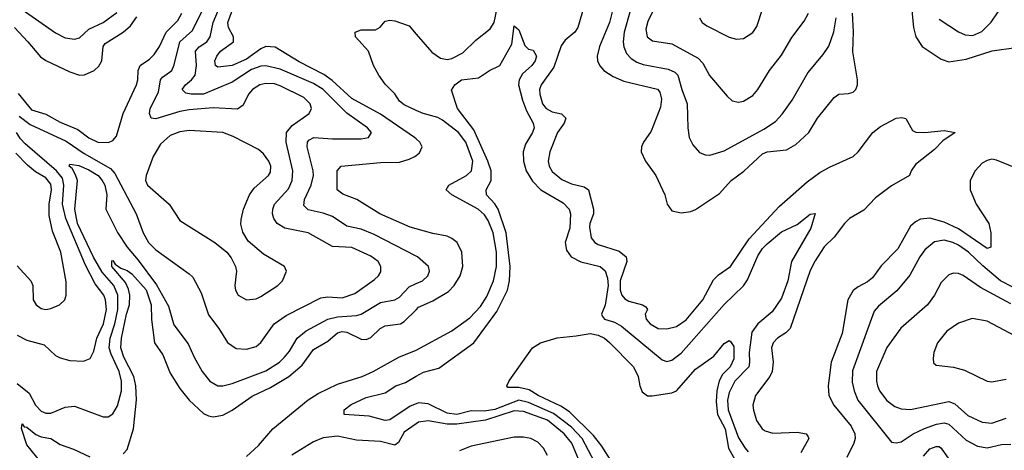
# Model space of a CAD drawing. Header units: inches. Extents: x 1173000 to 1307049, y 522583 to 678455.
# Tile 520 of 617: x 1208340 to 1212462, y 656741 to 658542. Entities that reach past the tile are written whole.
import ezdxf

# ---------------------------------------------------------------- set-up
doc = ezdxf.new("R2010")
doc.units = ezdxf.units.IN
doc.header["$MEASUREMENT"] = 0
doc.layers.add('B2605', color=7, linetype='Continuous')
doc.layers.add('B2615', color=7, linetype='Continuous')

msp = doc.modelspace()

# ---------------------------------------------------------------- linework, layer by layer
at = {"layer": 'B2605', "color": 5}
for points, elevation in [([(1210000, 658043.9), (1209993.4, 658050), (1209850, 658147.1), (1209730, 658212.1), (1209647.8, 658287.8), (1209613.1, 658313.1), (1209510, 658365.7), (1209410, 658427.5), (1209370, 658429.5), (1209350, 658420.7), (1209290, 658376.8), (1209230, 658350.3), (1209170, 658343), (1209160.3, 658350), (1209157.2, 658370), (1209164.9, 658390), (1209181.1, 658410), (1209235.3, 658450), (1209235.8, 658470), (1209214.5, 658510), (1209211.7, 658530), (1209250, 658637.8)], 1120), ([(1210000, 657553.2), (1209823.8, 657643.8), (1209770, 657666.4), (1209710, 657678.3), (1209650, 657719.4), (1209610, 657733.5), (1209547.4, 657747.4), (1209530, 657765.4), (1209531.9, 657790), (1209561, 657850), (1209570.4, 657890), (1209569.4, 657910), (1209543.4, 658010), (1209544.5, 658030), (1209550, 658038.5), (1209571, 658049), (1209650, 658043.6), (1209770, 658043.2), (1209800.9, 658050), (1209813, 658070), (1209796, 658090), (1209710, 658151.8), (1209610, 658250.3), (1209570, 658274.8), (1209430, 658335.1), (1209370, 658348.9), (1209350, 658347.9), (1209310, 658334.2), (1209230, 658280.3), (1209110, 658230.9), (1209057.6, 658230), (1209035.2, 658235.2), (1209020.2, 658250), (1209033.7, 658270), (1209059.6, 658290), (1209074.5, 658310), (1209080.1, 658350), (1209076.3, 658410), (1209091.7, 658428.3), (1209123.4, 658450), (1209136.9, 658470), (1209150.6, 658530), (1209183.9, 658610)], 1140), ([(1208318.8, 658510), (1208374.6, 658450), (1208426.7, 658386.7), (1208450, 658370.8), (1208550, 658323.5), (1208590, 658310.1), (1208612, 658312), (1208652.2, 658330), (1208671.9, 658348.1), (1208683.4, 658370), (1208689.9, 658430), (1208697.5, 658442.5), (1208773.4, 658490), (1208804, 658516), (1208830, 658553.6)], 1220), ([(1208334, 658234), (1208390, 658165), (1208450, 658147.4), (1208510, 658113.3), (1208583, 658083), (1208630, 658048.5), (1208667.2, 658030), (1208711.2, 658028.8), (1208730, 658036.8), (1208745.4, 658054.6), (1208773.1, 658150), (1208828.4, 658270), (1208835, 658290), (1208835.5, 658330), (1208844.3, 658350), (1208883.1, 658376.9), (1208903, 658397), (1208925, 658430), (1208953.1, 658490), (1209001.6, 658538.4), (1209019.3, 658570)], 1180), ([(1208338.2, 658138.2), (1208384.1, 658104.1), (1208534, 658034), (1208610, 657981.8), (1208720.1, 657920.1), (1208738.4, 657898.4), (1208828.1, 657730), (1208857.4, 657650), (1208878.8, 657610), (1208910, 657579), (1209050, 657479.7), (1209064.5, 657464.5), (1209099.5, 657399.5), (1209130, 657307.9), (1209173.5, 657250), (1209210, 657191.6), (1209246.3, 657166.3), (1209290, 657163.2), (1209330, 657174.4), (1209350, 657191.5), (1209405.5, 657270), (1209455.2, 657304.8), (1209601, 657379), (1209630, 657383.4), (1209690, 657379.3), (1209743.7, 657396.3), (1209824.9, 657455.1), (1209842.3, 657470), (1209852.5, 657487.5), (1209852.7, 657510), (1209840.6, 657530), (1209810, 657552.3), (1209730, 657588.5), (1209650, 657593.9), (1209547.6, 657650), (1209450, 657670.5), (1209418.2, 657690), (1209404.3, 657710), (1209398.6, 657730), (1209399.6, 657750), (1209406.6, 657770), (1209465.5, 657834.5), (1209481.1, 657870), (1209483.1, 657910), (1209455.6, 658030), (1209457.4, 658070), (1209480.5, 658099.5), (1209552.1, 658150), (1209562.2, 658170), (1209556.2, 658190), (1209530, 658217.3), (1209430, 658265.9), (1209406.8, 658273.2), (1209370, 658275.6), (1209345.8, 658270), (1209314.4, 658250), (1209298.1, 658230), (1209275.6, 658184.4), (1209252.1, 658167.9), (1209150, 658173.9), (1209050, 658165.6), (1209010, 658157.9), (1208910, 658126.8), (1208889.8, 658130), (1208883.7, 658150), (1208886.5, 658170), (1208920.8, 658239.2), (1208929.3, 658290.7), (1208937.8, 658302.2), (1208976.5, 658330), (1208987.3, 658352.7), (1209010.4, 658450), (1209063.1, 658496.9), (1209109.5, 658590)], 1160), ([(1208350, 658584.9), (1208490, 658486.8), (1208530, 658466.7), (1208570, 658460.6), (1208590, 658466.4), (1208630, 658503.2), (1208690, 658530.1), (1208747.4, 658572.6)], 1240), ([(1210000, 658162.6), (1209950, 658185.4), (1209930, 658201.9), (1209910, 658232.1), (1209870, 658271.9), (1209843.3, 658310), (1209820.9, 658350), (1209801, 658410), (1209745.7, 658470), (1209744.5, 658490), (1209770, 658499.1), (1209830, 658500.3), (1209849.7, 658510.3), (1209870, 658535.5), (1209890, 658540.3), (1209910, 658537.6), (1209970, 658516.4), (1210000, 658482)], 1080), ([(1208330, 657221.9), (1208370, 657201.5), (1208442.1, 657182.1), (1208490, 657136.9), (1208510, 657127.1), (1208550, 657117.1), (1208606.5, 657113.5), (1208635.4, 657124.6), (1208650, 657155.5), (1208663.5, 657210), (1208690.5, 657270), (1208703.7, 657330), (1208699.4, 657370), (1208691.8, 657390), (1208656.6, 657436.6), (1208614.9, 657514.9), (1208532.8, 657710), (1208519.3, 657770), (1208524.4, 657850), (1208518.7, 657878.7), (1208494.1, 657910), (1208362.3, 658022.3), (1208343.2, 658043.2), (1208326.8, 658070)], 1160), ([(1208330, 657512.9), (1208386.9, 657450), (1208394.7, 657430), (1208396.5, 657370), (1208408.7, 657350), (1208430, 657333.4), (1208450, 657329.2), (1208470, 657334.2), (1208506, 657350), (1208529.7, 657370), (1208534.8, 657390), (1208534.4, 657445.6), (1208512.5, 657570), (1208477.1, 657657.1), (1208463.4, 657723.4), (1208464.1, 657770), (1208472.9, 657830), (1208470, 657854), (1208450, 657880.2), (1208406, 657906), (1208373, 657933), (1208324.3, 657984.3)], 1180), ([(1208330, 657020.9), (1208380, 656980), (1208406, 656930), (1208430, 656905.1), (1208450, 656895.5), (1208470, 656895.5), (1208530, 656920.7), (1208570, 656925.2), (1208690, 656881.3), (1208710, 656880.8), (1208730, 656893.1), (1208750, 656927.4), (1208766.5, 656990), (1208765.9, 657030), (1208756.7, 657070), (1208722.9, 657142.9), (1208715.1, 657170), (1208719, 657210), (1208738, 657270), (1208750.6, 657330), (1208750.4, 657390), (1208733.8, 657430), (1208685.5, 657485.5), (1208648.4, 657548.4), (1208581.5, 657690), (1208571, 657750), (1208581.4, 657870), (1208573.8, 657893.8), (1208559.1, 657919.1), (1208547.1, 657930), (1208550, 657938.4), (1208587.5, 657932.5), (1208630, 657913.9), (1208668.2, 657890), (1208685.7, 657870), (1208695.9, 657850), (1208704.5, 657810), (1208701.1, 657750), (1208750, 657652.5), (1208790.4, 657590.4), (1208836.4, 657536.4), (1208913.1, 657433.1), (1208963.3, 657343.3), (1208985.8, 657265.8), (1209045.8, 657185.8), (1209070.3, 657130), (1209104.2, 657070), (1209136.5, 657030), (1209170, 657010.2), (1209190.2, 657010.2), (1209230, 657020.5), (1209370, 657073.2), (1209427.5, 657110), (1209449.2, 657130), (1209470, 657156.2), (1209501.7, 657210), (1209540, 657240), (1209630.6, 657289.4), (1209670, 657299.7), (1209750, 657304.4), (1209770, 657309.6), (1209850, 657359.3), (1209910, 657370.1), (1209930, 657381.6), (1209970, 657424.1), (1210000, 657437.9)], 1140), ([(1210000, 657667.1), (1209974.4, 657674.4), (1209847.7, 657730), (1209750.9, 657790), (1209692.6, 657812.6), (1209669, 657830), (1209669.9, 657910.1), (1209686, 657930), (1209850, 657944.3), (1209930, 657946.6), (1209970, 657958.6), (1209994.4, 657970), (1210000, 657974.5)], 1120), ([(1208773.9, 656726.1), (1208790, 656744.7), (1208817.1, 656830), (1208828.6, 656951.4), (1208825.8, 657010), (1208817.7, 657050), (1208776.4, 657130), (1208763.5, 657170), (1208766.5, 657210), (1208786.8, 657310), (1208799.4, 657350), (1208800.8, 657390), (1208795.4, 657415.4), (1208782.7, 657442.7), (1208725.8, 657510), (1208726.1, 657533.9), (1208730, 657534.3), (1208739.1, 657519.1), (1208763.2, 657503.2), (1208790, 657493.3), (1208810, 657478.7), (1208870, 657411.4), (1208890.6, 657350), (1208892, 657288), (1208903.8, 657190), (1208940, 657140), (1208970, 657064.1), (1209010, 656998.9), (1209049.6, 656950), (1209110, 656895.3), (1209130, 656884.7), (1209150, 656881.3), (1209190, 656888.4), (1209230, 656908.3), (1209313.2, 656966.8), (1209390, 657004), (1209467.5, 657050), (1209522.6, 657097.4), (1209570, 657162.8), (1209630, 657197.7), (1209670, 657232), (1209690, 657238), (1209710, 657235.3), (1209770, 657205.7), (1209790, 657203.8), (1209810, 657212.7), (1209849.3, 657250.7), (1209870, 657261.3), (1209934.2, 657270), (1209950, 657279.3), (1210000, 657329)], 1120), ([(1209290, 656715.2), (1209339.4, 656760.6), (1209399.3, 656830), (1209548.3, 656951.7), (1209590, 656978.7), (1209670, 657017.7), (1209773.7, 657050), (1209819.8, 657070), (1209927.8, 657130), (1209999.9, 657160.1)], 1080), ([(1210000, 656934.9), (1209974.9, 656925.1), (1209890, 656868.7), (1209870, 656865.6), (1209803.3, 656883.3), (1209699, 656890), (1209698.7, 656910), (1209727.5, 656932.5), (1209790, 656962.1), (1209870, 656981.4), (1209914.7, 657010), (1209954.9, 657025.1), (1210000, 657051)], 1060), ([(1208447.4, 656667.4), (1208370, 656763.2), (1208347.9, 656832.1), (1208350, 656851.5), (1208358.8, 656838.8), (1208370, 656837.8), (1208407.2, 656807.2), (1208430, 656797.5), (1208470, 656789.5), (1208510, 656765.2), (1208565.7, 656745.7), (1208633.7, 656713.7)], 1120), ([(1210000, 656851), (1209950, 656816), (1209925.9, 656774.1), (1209910, 656762), (1209850, 656777.3), (1209750, 656783.5), (1209670, 656799.4), (1209610, 656792.3), (1209570, 656776.1), (1209480.1, 656719.9)], 1080)]:
    msp.add_lwpolyline(points, dxfattribs=dict(at, elevation=elevation))
at = {"layer": 'B2605', "color": 5, "elevation": 1180}
msp.add_lwpolyline([(1209050, 658078.9), (1209010, 658072.9), (1208970, 658057.3), (1208930, 658021.4), (1208898.2, 657970), (1208869.3, 657890), (1208867, 657870), (1208875, 657850), (1208966.2, 657770), (1209010, 657702.8), (1209157, 657610), (1209207, 657570), (1209225.8, 657545.8), (1209243.7, 657510), (1209247.4, 657490), (1209240.2, 657430), (1209243.2, 657410), (1209254.6, 657390), (1209290, 657370.2), (1209330, 657375), (1209350, 657384.7), (1209420.5, 657430), (1209440.5, 657450), (1209457, 657490), (1209449.4, 657510), (1209361.1, 657561.1), (1209296, 657616), (1209273.9, 657653.9), (1209266.4, 657686.4), (1209266.8, 657706.8), (1209277.2, 657750), (1209301.9, 657810), (1209322, 657838), (1209382.3, 657890), (1209390, 657904.2), (1209391.6, 657930), (1209383.7, 657950), (1209361, 657981), (1209339.6, 657999.6), (1209234.2, 658054.2), (1209190, 658069.9)], close=True, dxfattribs=at)
at = {"layer": 'B2615', "color": 5}
for points, elevation in [([(1210710, 658624.1), (1210677.1, 658510), (1210664.3, 658490), (1210624.1, 658455.9), (1210607.2, 658432.8), (1210575.8, 658344.2), (1210523.3, 658270), (1210517, 658250), (1210517.7, 658230), (1210529.1, 658190), (1210543.8, 658170), (1210570, 658156.6), (1210608.8, 658148.8), (1210626.9, 658130), (1210619, 658110), (1210592.1, 658070), (1210559.2, 657990), (1210552.2, 657950), (1210556.9, 657930), (1210570, 657907.1), (1210610, 657873.5), (1210650, 657856.1), (1210703.3, 657843.3), (1210720.9, 657830), (1210742.8, 657750), (1210743, 657730), (1210727.5, 657690), (1210725.9, 657674.1), (1210732.3, 657630), (1210747.8, 657610), (1210761.6, 657601.6), (1210850, 657574.5), (1210879, 657550), (1210882.3, 657530), (1210854.4, 657450), (1210854.3, 657410), (1210860.4, 657390), (1210874.2, 657374.2), (1210890, 657364.6), (1210948, 657350), (1210961.3, 657341.3), (1210967.9, 657330), (1210958.4, 657310), (1210963, 657290), (1210979, 657270), (1211013.4, 657250), (1211050, 657249), (1211090, 657258), (1211130, 657286.3), (1211199.5, 657370), (1211245.4, 657454.6), (1211265.1, 657474.9), (1211315.6, 657510), (1211394.6, 657625.4), (1211519.5, 657760.5), (1211636.6, 657863.4), (1211690, 657902.9), (1211730, 657925.5), (1211830, 657970.1), (1211850.5, 657990), (1211912.5, 658070), (1211944, 658096), (1212009.8, 658130), (1212033.1, 658133.1), (1212050, 658128.7), (1212078.3, 658078.3), (1212091.3, 658071.3), (1212130, 658070.2), (1212210, 658079), (1212257.3, 658070), (1212204.9, 658035.1), (1212170, 657999.3), (1212090, 657936.8), (1212072.1, 657910), (1212065.6, 657890), (1211990, 657847.1), (1211923.1, 657796.9), (1211874.5, 657745.5), (1211814, 657710), (1211793.1, 657690), (1211750, 657632.7), (1211708.5, 657591.5), (1211670, 657533.6), (1211650, 657492.4), (1211566, 657250), (1211547.7, 657232.3), (1211513, 657210), (1211494.3, 657190), (1211488.2, 657170), (1211494.8, 657110), (1211490.1, 657070), (1211481.1, 657050), (1211420.9, 656970), (1211410.2, 656929.8), (1211412, 656908), (1211425, 656865), (1211448.4, 656830), (1211461.6, 656821.6), (1211493, 656813), (1211596.7, 656816.7), (1211632.7, 656810), (1211640.1, 656800.1), (1211644.1, 656790), (1211610.1, 656730)], 1080), ([(1210833.6, 658626.4), (1210809.7, 658530), (1210767.2, 658430), (1210757.8, 658390), (1210759.5, 658370), (1210768.7, 658348.7), (1210785.6, 658330), (1210824.2, 658304.2), (1210870, 658285), (1211010, 658251.8), (1211019.5, 658239.5), (1211027.6, 658210), (1211023.3, 658176.7), (1210983.5, 658076.5), (1210951.3, 658030), (1210942.8, 658010), (1210942.4, 657990), (1210960.2, 657950), (1211003.9, 657890), (1211040.7, 657810), (1211050.3, 657770), (1211070, 657742.6), (1211110, 657734.3), (1211150, 657740.2), (1211170, 657748.2), (1211270, 657815.7), (1211318.4, 657870), (1211371.2, 657908.8), (1211450, 657980.8), (1211470, 657989.7), (1211550, 657998.4), (1211590, 658019.8), (1211643.7, 658070), (1211679.8, 658130), (1211750, 658216.9), (1211770, 658230.2), (1211810, 658233.4), (1211830, 658239.7), (1211840.7, 658250), (1211847.7, 658270), (1211848.1, 658290), (1211828.4, 658408.4), (1211831.2, 658491.2), (1211826.5, 658570)], 1120), ([(1212072.1, 658610), (1212082, 658510), (1212091.4, 658470), (1212118.2, 658430), (1212197.5, 658377.5), (1212230, 658366.3), (1212303, 658377), (1212412, 658412), (1212510, 658426.5)], 1120), ([(1212190, 658544.3), (1212270, 658491), (1212299, 658479), (1212330, 658476.3), (1212367.7, 658492.3), (1212407.7, 658532.3), (1212460.7, 658610)], 1140), ([(1210000, 658482), (1210066.2, 658406.2), (1210101.8, 658381.8), (1210130, 658376.1), (1210150, 658379.8), (1210196, 658404), (1210250, 658456.3), (1210310, 658503.7), (1210326.4, 658530), (1210339.2, 658590)], 1080), ([(1210897.1, 658582.9), (1210871.3, 658490), (1210866.8, 658450), (1210869.2, 658429.2), (1210880.9, 658400.9), (1210899.7, 658379.7), (1210924.1, 658364.1), (1210950, 658355), (1211055.7, 658335.7), (1211083.1, 658323.1), (1211095.9, 658310), (1211111.8, 658250), (1211134.4, 658190), (1211137.6, 658090), (1211143.5, 658050), (1211158.4, 658018.4), (1211186.3, 657986.3), (1211210, 657976.5), (1211230, 657975.3), (1211290, 657993.5), (1211456.1, 658083.9), (1211503.9, 658116.1), (1211532.9, 658147.1), (1211573.8, 658206.2), (1211639.5, 658320.5), (1211704.1, 658395.9), (1211728.2, 658431.8), (1211748.9, 658491.1), (1211758.7, 658550)], 1140), ([(1210990, 658575.5), (1210970, 658535.1), (1210962.2, 658502.2), (1210966.6, 658470), (1210990, 658453.9), (1211070, 658440.7), (1211181, 658381), (1211200.2, 658360.2), (1211228.5, 658308.5), (1211301.7, 658221.7), (1211322.8, 658202.8), (1211350, 658196.9), (1211370, 658201.2), (1211410, 658225.5), (1211430.4, 658249.6), (1211479.8, 658330), (1211530, 658393.6), (1211572.6, 658467.4), (1211624, 658536), (1211642.9, 658570)], 1160), ([(1211186.5, 658550), (1211198, 658530), (1211216.5, 658516.5), (1211310, 658469.1), (1211341, 658461), (1211370, 658463.6), (1211410, 658488.9), (1211426.4, 658513.6), (1211451.7, 658590)], 1180), ([(1210000, 657051), (1210030, 657068.2), (1210095.1, 657084.9), (1210241, 657190), (1210337.9, 657322.1), (1210381.9, 657410), (1210390.7, 657450), (1210393.9, 657510), (1210377.3, 657650), (1210343.6, 657750), (1210330, 657772.2), (1210294.7, 657810), (1210293.4, 657830), (1210314, 657870), (1210313.9, 657910), (1210300.2, 657950), (1210240.9, 658080.9), (1210172.4, 658170), (1210147.9, 658247.9), (1210162.3, 658270), (1210190, 658290.1), (1210261, 658299), (1210307.3, 658330), (1210349.8, 658350.2), (1210400.1, 658439.9), (1210410, 658516), (1210430, 658499.1), (1210454.4, 658434.4), (1210470, 658418.8), (1210490, 658414.8), (1210504, 658390), (1210498.7, 658370), (1210484.2, 658350), (1210444.6, 658315.4), (1210431.9, 658290), (1210429.1, 658270), (1210445.1, 658205.1), (1210461.6, 658161.6), (1210489.5, 658110), (1210494.5, 658090), (1210487.4, 658070), (1210458.1, 658021.9), (1210447.7, 657990), (1210449.2, 657950), (1210459.9, 657910), (1210487.2, 657867.2), (1210522.3, 657830), (1210616.1, 657776.1), (1210640.5, 657750), (1210646.3, 657730), (1210643.3, 657670), (1210624.4, 657610), (1210630, 657578.4), (1210648.7, 657550), (1210689.1, 657529.1), (1210770, 657509.7), (1210791.5, 657491.5), (1210800.7, 657460.7), (1210803.9, 657430), (1210791.7, 657348.3), (1210775.9, 657310), (1210780.1, 657300.1), (1210788.9, 657290), (1210830, 657276.9), (1210859.7, 657259.7), (1211030, 657118.8), (1211050, 657112.7), (1211070, 657118), (1211110, 657147.3), (1211290, 657351.2), (1211370.6, 657429.4), (1211386.6, 657453.4), (1211430, 657554.2), (1211450, 657584.6), (1211470, 657605.1), (1211530, 657655.2), (1211594.5, 657685.5), (1211650, 657728), (1211670, 657731.3), (1211651.9, 657670), (1211571, 657530), (1211555.5, 657450), (1211530, 657376.8), (1211490, 657319.5), (1211430.4, 657269.6), (1211405.5, 657234.5), (1211393.7, 657150), (1211396, 657110), (1211392.5, 657090), (1211334.3, 657030), (1211310, 656982.4), (1211304, 656950), (1211306, 656910), (1211350, 656792.9), (1211376.8, 656750), (1211390, 656734.1)], 1060), ([(1209999.9, 657160.1), (1210150, 657240.1), (1210224.4, 657295.6), (1210270, 657342.9), (1210295.9, 657384.1), (1210323.2, 657450), (1210336.2, 657510), (1210336.1, 657570), (1210322.2, 657650), (1210301.8, 657701.8), (1210286, 657726), (1210259.6, 657750), (1210149.8, 657810), (1210125.3, 657830), (1210137.4, 657850), (1210210.7, 657890), (1210231.1, 657910), (1210237.7, 657950), (1210207.9, 658030), (1210177.7, 658070), (1210110, 658121.3), (1210090, 658133), (1210029.3, 658149.3), (1210000, 658162.6)], 1080), ([(1210000, 657974.5), (1210014.2, 657985.8), (1210025.2, 658010), (1210015.2, 658030), (1210000, 658043.9)], 1120), ([(1212532.3, 657912.3), (1212430, 657955), (1212410, 657958.1), (1212390, 657953.6), (1212370, 657942), (1212340.9, 657910), (1212320.1, 657870), (1212319.5, 657830), (1212344.7, 657770), (1212397.9, 657690), (1212406.3, 657650), (1212406, 657590), (1212390, 657585.4), (1212270, 657666.6), (1212210, 657695.4), (1212150, 657712), (1212111.9, 657708.1), (1212090, 657697.2), (1212070, 657679), (1212016.6, 657583.4), (1211947.2, 657512.8), (1211910, 657462.2), (1211890, 657444.9), (1211850, 657425.2), (1211830, 657409.8), (1211807.2, 657370), (1211783.4, 657230), (1211738.2, 657110), (1211725, 657010), (1211727.4, 656970), (1211748.8, 656930), (1211821.6, 656841.6), (1211836, 656810), (1211837.6, 656790), (1211831.8, 656770), (1211802.5, 656710)], 1120), ([(1210000, 657329), (1210010, 657339), (1210070, 657365.5), (1210135.2, 657404.8), (1210159.4, 657430), (1210183.9, 657470), (1210195.3, 657510), (1210191.3, 657570), (1210171.2, 657610), (1210150, 657627.2), (1210130, 657636.4), (1210070, 657647.1), (1210000, 657667.1)], 1120), ([(1212550, 657397), (1212446.7, 657450), (1212371.9, 657511.9), (1212312.2, 657570), (1212270, 657598.5), (1212247.3, 657610), (1212210, 657619.4), (1212170, 657613.5), (1212130, 657579.3), (1212108.9, 657550), (1212066.6, 657473.4), (1212012.2, 657407.8), (1211935.9, 657344.1), (1211917.7, 657322.3), (1211826.2, 657073.8), (1211825.6, 657025.6), (1211833.5, 656990), (1211849.6, 656950), (1211990, 656774.9), (1212010, 656771.4), (1212030, 656776.5), (1212081.2, 656810), (1212127.7, 656832.3), (1212178.3, 656850), (1212210, 656855.2), (1212230.1, 656850), (1212303.4, 656783.4), (1212350, 656757.9), (1212390, 656751.6), (1212450, 656764.8), (1212490, 656766.8)], 1140), ([(1210000, 657437.9), (1210026.3, 657450), (1210048.7, 657470), (1210055.8, 657490), (1210051.9, 657510), (1210006.2, 657550), (1210000, 657553.2)], 1140), ([(1212490, 657353), (1212362.4, 657422.4), (1212290, 657472.3), (1212270, 657480.7), (1212250, 657481.8), (1212230, 657474.2), (1212197.9, 657442.1), (1212170, 657389.7), (1212141, 657350), (1212028.9, 657251.1), (1211970, 657170.8), (1211927.8, 657070), (1211927.1, 657030), (1211931.9, 657010), (1211940.1, 656990), (1211970, 656949.4), (1212004.2, 656924.2), (1212030, 656914.2), (1212070, 656911.2), (1212230, 656944.6), (1212255.4, 656935.4), (1212310, 656886.3), (1212370, 656857.8), (1212410, 656854.8), (1212470, 656875.2)], 1160), ([(1212554.5, 657194.5), (1212390, 657281.1), (1212328.4, 657291.6), (1212270, 657273.1), (1212221.4, 657238.6), (1212183.2, 657190), (1212167.4, 657150), (1212164.4, 657124.4), (1212166.4, 657106.4), (1212177.5, 657097.5), (1212250, 657088.4), (1212296.1, 657076.1), (1212390, 657030.3), (1212410, 657027.9), (1212470, 657038.9)], 1180), ([(1210820.9, 656690), (1210777.9, 656757.9), (1210742.6, 656802.6), (1210641.8, 656901.8), (1210605.9, 656925.9), (1210510.7, 656970), (1210473.6, 656993.6), (1210430, 657003.6), (1210383.3, 657003.3), (1210379.5, 657010), (1210390, 657030.8), (1210487.6, 657170), (1210520.7, 657190), (1210590, 657211.5), (1210670, 657219), (1210728, 657230), (1210762.1, 657222.1), (1210788.5, 657210), (1210810, 657191.1), (1210910, 657090.3), (1210929.2, 657050), (1210935.8, 657010), (1210945.7, 656985.7), (1210968.9, 656968.9), (1210988.6, 656968.6), (1211070, 656981.4), (1211090, 656990.2), (1211170, 657080.7), (1211246.1, 657133.9), (1211290, 657187.6), (1211310, 657199.5), (1211315.9, 657195.9), (1211330, 657174.8), (1211330, 657122.9), (1211314, 657090), (1211282.6, 657057.4), (1211268.8, 657031.2), (1211258.5, 656990), (1211256, 656944), (1211261.9, 656890), (1211293.1, 656830), (1211307.8, 656750), (1211341.3, 656690)], 1040), ([(1210747.8, 656690), (1210695.5, 656790), (1210650, 656837.8), (1210575.1, 656895.1), (1210470, 656941.1), (1210430, 656950.4), (1210330, 656911.3), (1210284.9, 656904.9), (1210230, 656906.3), (1210170, 656890.2), (1210130, 656895.8), (1210050, 656935.5), (1210010, 656938.8), (1210000, 656934.9)], 1060), ([(1210686.9, 656686.9), (1210652.3, 656770), (1210619.6, 656810), (1210550, 656866.5), (1210450, 656902.7), (1210410, 656906.3), (1210290, 656866.6), (1210170, 656850.3), (1210130, 656850.2), (1210050, 656864), (1210010, 656858), (1210000, 656851)], 1080), ([(1210550, 656718.9), (1210533, 656750), (1210510, 656774.5), (1210480.4, 656790), (1210450, 656796), (1210410, 656796.1), (1210230, 656758.4), (1210181.4, 656738.6)], 1120), ([(1212124, 656716), (1212150, 656746.9), (1212177.1, 656757.1), (1212190, 656756.1), (1212197.7, 656750), (1212230, 656703.8)], 1120)]:
    msp.add_lwpolyline(points, dxfattribs=dict(at, elevation=elevation))

doc.saveas('drawing.dxf')
